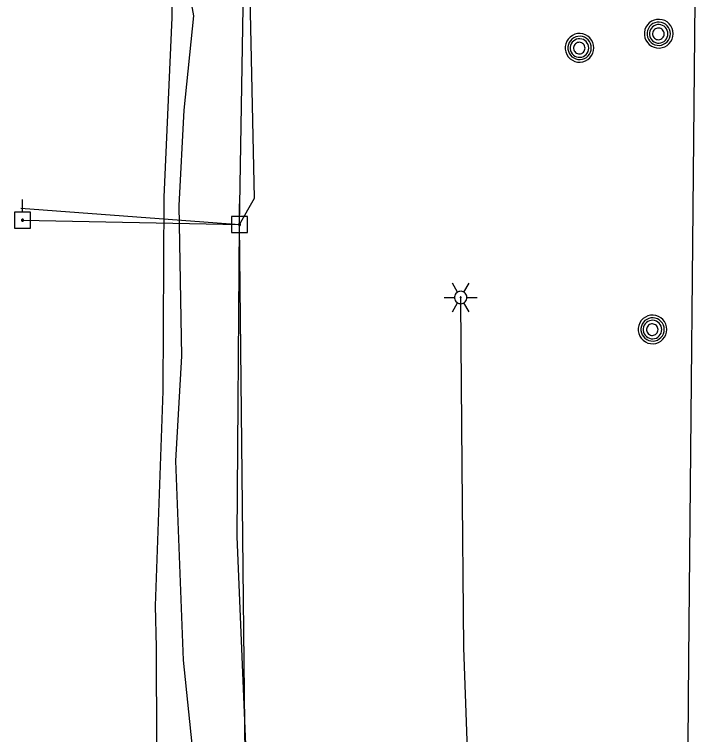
# Model space of a CAD drawing. Extents: x 600849 to 606371, y 330010 to 403088.
# Drawn here: x 602000.1 to 602158.6, y 367963.6 to 368129.2 of the extents above; entities that cross this region are included whole.
import ezdxf

# ---------------------------------------------------------------- set-up
doc = ezdxf.new("R2010")
doc.units = 0
for name, color, linetype in [('E_LTG', 7, 'Continuous'), ('E_UTL_E_UG', 7, 'Continuous'), ('E_UTL_EPowerPole', 7, 'Continuous'), ('E_UTL_G_UG', 7, 'Continuous'), ('E_UTL_MH', 7, 'Continuous'), ('E_UTL_Overhead', 7, 'Continuous'), ('E_UTL_T_UG', 7, 'Continuous'), ('E_UTL_W_UG', 7, 'Continuous')]:
    doc.layers.add(name, color=color, linetype=linetype)

msp = doc.modelspace()

# ---------------------------------------------------------------- linework, layer by layer
at = {"layer": 'E_LTG'}
for points in [[(602102.06, 368065.35), (602100.87, 368067.42)], [(602103.49, 368065.35), (602104.68, 368067.42)], [(602104.2, 368064.12), (602104.17, 368064.39), (602104.1, 368064.65), (602103.97, 368064.89), (602103.8, 368065.1), (602103.6, 368065.28), (602103.36, 368065.42), (602103.11, 368065.5), (602102.84, 368065.54), (602102.57, 368065.53), (602102.3, 368065.47), (602102.06, 368065.35), (602101.84, 368065.2), (602101.65, 368065), (602101.5, 368064.77), (602101.4, 368064.52), (602101.35, 368064.25), (602101.35, 368063.98), (602101.4, 368063.71), (602101.5, 368063.46), (602101.65, 368063.23), (602101.84, 368063.04), (602102.06, 368062.88), (602102.3, 368062.77), (602102.57, 368062.7), (602102.84, 368062.69), (602103.11, 368062.73), (602103.36, 368062.82), (602103.6, 368062.95), (602103.8, 368063.13), (602103.97, 368063.34), (602104.1, 368063.58), (602104.17, 368063.85), (602104.2, 368064.12)], [(602104.2, 368064.12), (602104.17, 368064.39), (602104.1, 368064.65), (602103.97, 368064.89), (602103.8, 368065.1), (602103.6, 368065.28), (602103.36, 368065.42), (602103.11, 368065.5), (602102.84, 368065.54), (602102.57, 368065.53), (602102.3, 368065.47), (602102.06, 368065.35), (602101.84, 368065.2), (602101.65, 368065), (602101.5, 368064.77), (602101.4, 368064.52), (602101.35, 368064.25), (602101.35, 368063.98), (602101.4, 368063.71), (602101.5, 368063.46), (602101.65, 368063.23), (602101.84, 368063.04), (602102.06, 368062.88), (602102.3, 368062.77), (602102.57, 368062.7), (602102.84, 368062.69), (602103.11, 368062.73), (602103.36, 368062.82), (602103.6, 368062.95), (602103.8, 368063.13), (602103.97, 368063.34), (602104.1, 368063.58), (602104.17, 368063.85), (602104.2, 368064.12)], [(602104.2, 368064.12), (602104.17, 368064.39), (602104.1, 368064.65), (602103.97, 368064.89), (602103.8, 368065.1), (602103.6, 368065.28), (602103.36, 368065.42), (602103.11, 368065.5), (602102.84, 368065.54), (602102.57, 368065.53), (602102.3, 368065.47), (602102.06, 368065.35), (602101.84, 368065.2), (602101.65, 368065), (602101.5, 368064.77), (602101.4, 368064.52), (602101.35, 368064.25), (602101.35, 368063.98), (602101.4, 368063.71), (602101.5, 368063.46), (602101.65, 368063.23), (602101.84, 368063.04), (602102.06, 368062.88), (602102.3, 368062.77), (602102.57, 368062.7), (602102.84, 368062.69), (602103.11, 368062.73), (602103.36, 368062.82), (602103.6, 368062.95), (602103.8, 368063.13), (602103.97, 368063.34), (602104.1, 368063.58), (602104.17, 368063.85), (602104.2, 368064.12)], [(602098.96, 368064.12), (602101.34, 368064.12)], [(602102.89, 368064.12), (602102.89, 368064.14), (602102.88, 368064.16), (602102.87, 368064.18), (602102.86, 368064.2), (602102.84, 368064.21), (602102.82, 368064.22), (602102.8, 368064.23), (602102.78, 368064.23), (602102.75, 368064.23), (602102.73, 368064.23), (602102.71, 368064.22), (602102.69, 368064.21), (602102.68, 368064.19), (602102.66, 368064.17), (602102.66, 368064.15), (602102.65, 368064.13), (602102.65, 368064.1), (602102.66, 368064.08), (602102.66, 368064.06), (602102.68, 368064.04), (602102.69, 368064.03), (602102.71, 368064.01), (602102.73, 368064), (602102.75, 368064), (602102.78, 368064), (602102.8, 368064), (602102.82, 368064.01), (602102.84, 368064.02), (602102.86, 368064.03), (602102.87, 368064.05), (602102.88, 368064.07), (602102.89, 368064.09), (602102.89, 368064.12)], [(602104.2, 368064.12), (602106.58, 368064.12)], [(602100.87, 368060.82), (602102.06, 368062.88)], [(602104.68, 368060.82), (602103.49, 368062.88)]]:
    msp.add_lwpolyline(points, dxfattribs=at)
at = {"layer": 'E_UTL_E_UG'}
for points in [[(602063.62, 367768.81), (602057.04, 367823.28), (602048.82, 367853.83), (602043.14, 367869.22), (602039.3, 367882.31), (602033.93, 367899.89), (602033.03, 367915.58), (602032.85, 367983.69), (602032.6, 367993.25), (602034.38, 368042.58), (602034.61, 368087.2), (602036.4, 368128.48), (602036.06, 368184.31), (602035.9, 368268.45), (602035.28, 368327.99), (602034.44, 368347.59), (602034.75, 368377.79), (602035.59, 368442.38), (602036.65, 368479.27), (602031.91, 368543.82)], [(602060.41, 367858.4), (602082.04, 367858.72), (602099.16, 367859.8), (602117.37, 367860.61), (602117.83, 367861.37), (602114.63, 367868.74), (602112.68, 367880.74), (602105.85, 367949.07), (602104.31, 367956.09), (602104.21, 367956.95), (602104.21, 367962.23), (602103.47, 367983.55), (602103.13, 368025.41), (602102.78, 368063.11), (602102.77, 368064.12)]]:
    msp.add_lwpolyline(points, dxfattribs=at)
at = {"layer": 'E_UTL_EPowerPole'}
for points in [[(602001.98, 368083.73), (602001.98, 368086.64)], [(602051.86, 368082.74), (602051.86, 368085.65)], [(602003.82, 368083.73), (602000.14, 368083.73)], [(602000.14, 368083.73), (602000.14, 368080.04)], [(602003.82, 368080.04), (602003.82, 368083.73)], [(602002.25, 368081.89), (602002.25, 368081.93), (602002.23, 368081.98), (602002.21, 368082.02), (602002.19, 368082.05), (602002.15, 368082.08), (602002.11, 368082.11), (602002.07, 368082.12), (602002.02, 368082.13), (602001.98, 368082.13), (602001.94, 368082.12), (602001.89, 368082.1), (602001.86, 368082.07), (602001.83, 368082.04), (602001.8, 368082), (602001.78, 368081.96), (602001.78, 368081.91), (602001.78, 368081.87), (602001.78, 368081.82), (602001.8, 368081.78), (602001.83, 368081.74), (602001.86, 368081.71), (602001.89, 368081.68), (602001.94, 368081.66), (602001.98, 368081.65), (602002.02, 368081.65), (602002.07, 368081.66), (602002.11, 368081.67), (602002.15, 368081.7), (602002.19, 368081.73), (602002.21, 368081.76), (602002.23, 368081.8), (602002.25, 368081.84), (602002.25, 368081.89)], [(602053.71, 368082.74), (602050.02, 368082.74)], [(602050.02, 368082.74), (602050.02, 368079.05)], [(602053.71, 368079.05), (602053.71, 368082.74)], [(602052.13, 368080.89), (602052.13, 368080.94), (602052.12, 368080.98), (602052.1, 368081.02), (602052.07, 368081.06), (602052.03, 368081.09), (602051.99, 368081.11), (602051.95, 368081.13), (602051.91, 368081.13), (602051.86, 368081.13), (602051.82, 368081.12), (602051.78, 368081.1), (602051.74, 368081.07), (602051.71, 368081.04), (602051.68, 368081), (602051.67, 368080.96), (602051.66, 368080.92), (602051.66, 368080.87), (602051.67, 368080.83), (602051.68, 368080.79), (602051.71, 368080.75), (602051.74, 368080.71), (602051.78, 368080.69), (602051.82, 368080.67), (602051.86, 368080.66), (602051.91, 368080.66), (602051.95, 368080.66), (602051.99, 368080.68), (602052.03, 368080.7), (602052.07, 368080.73), (602052.1, 368080.77), (602052.12, 368080.81), (602052.13, 368080.85), (602052.13, 368080.89)], [(602000.14, 368080.04), (602003.82, 368080.04)], [(602050.02, 368079.05), (602053.71, 368079.05)]]:
    msp.add_lwpolyline(points, dxfattribs=at)
at = {"layer": 'E_UTL_G_UG'}
msp.add_lwpolyline([(602057.02, 367758.67), (602056.16, 367808.26), (602056.26, 367810.39), (602056.3, 367850.82), (602056.47, 367854.89), (602057.08, 367898.54), (602056.57, 367904.75), (602055.41, 367908.47), (602052.15, 367917.32), (602050.86, 367924.78), (602047.04, 367938.75), (602045.58, 367942.5), (602041.22, 367959.18), (602039.05, 367980.75), (602037.27, 368026.55), (602038.67, 368050.62), (602038, 368085.26), (602039.2, 368107.15), (602041.39, 368128.88), (602038.62, 368144.1)], dxfattribs=at)
at = {"layer": 'E_UTL_MH'}
for points in [[(602151.59, 368124.77), (602151.53, 368125.4), (602151.36, 368126), (602151.07, 368126.56), (602150.68, 368127.05), (602150.21, 368127.46), (602149.67, 368127.77), (602149.07, 368127.98), (602148.45, 368128.07), (602147.82, 368128.04), (602147.22, 368127.89), (602146.64, 368127.63), (602146.13, 368127.26), (602145.7, 368126.81), (602145.36, 368126.28), (602145.13, 368125.7), (602145.01, 368125.08), (602145.01, 368124.46), (602145.13, 368123.84), (602145.36, 368123.26), (602145.7, 368122.73), (602146.13, 368122.28), (602146.64, 368121.91), (602147.22, 368121.65), (602147.82, 368121.5), (602148.45, 368121.47), (602149.07, 368121.56), (602149.67, 368121.77), (602150.21, 368122.08), (602150.68, 368122.49), (602151.07, 368122.99), (602151.36, 368123.54), (602151.53, 368124.15), (602151.59, 368124.77)], [(602150.98, 368124.77), (602150.93, 368125.27), (602150.79, 368125.76), (602150.55, 368126.21), (602150.24, 368126.61), (602149.85, 368126.95), (602149.41, 368127.2), (602148.93, 368127.37), (602148.43, 368127.44), (602147.92, 368127.42), (602147.43, 368127.3), (602146.96, 368127.08), (602146.55, 368126.79), (602146.2, 368126.42), (602145.92, 368125.99), (602145.73, 368125.52), (602145.64, 368125.02), (602145.64, 368124.51), (602145.73, 368124.01), (602145.92, 368123.54), (602146.2, 368123.11), (602146.55, 368122.74), (602146.96, 368122.45), (602147.43, 368122.24), (602147.92, 368122.12), (602148.43, 368122.09), (602148.93, 368122.17), (602149.41, 368122.33), (602149.85, 368122.59), (602150.24, 368122.92), (602150.55, 368123.32), (602150.79, 368123.77), (602150.93, 368124.26), (602150.98, 368124.77)], [(602150.42, 368124.74), (602150.38, 368125.14), (602150.26, 368125.53), (602150.08, 368125.89), (602149.83, 368126.21), (602149.52, 368126.47), (602149.17, 368126.67), (602148.79, 368126.81), (602148.39, 368126.86), (602147.98, 368126.85), (602147.59, 368126.75), (602147.22, 368126.58), (602146.89, 368126.35), (602146.61, 368126.05), (602146.39, 368125.71), (602146.24, 368125.34), (602146.17, 368124.94), (602146.17, 368124.54), (602146.24, 368124.14), (602146.39, 368123.76), (602146.61, 368123.42), (602146.89, 368123.13), (602147.22, 368122.89), (602147.59, 368122.73), (602147.98, 368122.63), (602148.39, 368122.61), (602148.79, 368122.67), (602149.17, 368122.8), (602149.52, 368123), (602149.83, 368123.27), (602150.08, 368123.59), (602150.26, 368123.95), (602150.38, 368124.33), (602150.42, 368124.74)], [(602149.56, 368124.72), (602149.54, 368124.97), (602149.47, 368125.22), (602149.35, 368125.44), (602149.19, 368125.64), (602149, 368125.81), (602148.78, 368125.93), (602148.54, 368126.02), (602148.29, 368126.05), (602148.04, 368126.04), (602147.79, 368125.98), (602147.56, 368125.88), (602147.36, 368125.73), (602147.18, 368125.55), (602147.04, 368125.33), (602146.95, 368125.1), (602146.9, 368124.85), (602146.9, 368124.6), (602146.95, 368124.35), (602147.04, 368124.11), (602147.18, 368123.9), (602147.36, 368123.72), (602147.56, 368123.57), (602147.79, 368123.46), (602148.04, 368123.4), (602148.29, 368123.39), (602148.54, 368123.43), (602148.78, 368123.51), (602149, 368123.64), (602149.19, 368123.8), (602149.35, 368124), (602149.47, 368124.23), (602149.54, 368124.47), (602149.56, 368124.72)], [(602133.39, 368121.51), (602133.33, 368122.13), (602133.15, 368122.74), (602132.87, 368123.29), (602132.48, 368123.79), (602132, 368124.2), (602131.46, 368124.51), (602130.87, 368124.72), (602130.25, 368124.81), (602129.62, 368124.78), (602129.01, 368124.63), (602128.44, 368124.37), (602127.93, 368124), (602127.5, 368123.55), (602127.16, 368123.02), (602126.92, 368122.44), (602126.81, 368121.82), (602126.81, 368121.2), (602126.92, 368120.58), (602127.16, 368120), (602127.5, 368119.47), (602127.93, 368119.02), (602128.44, 368118.65), (602129.01, 368118.39), (602129.62, 368118.24), (602130.25, 368118.21), (602130.87, 368118.3), (602131.46, 368118.51), (602132, 368118.82), (602132.48, 368119.23), (602132.87, 368119.73), (602133.15, 368120.28), (602133.33, 368120.89), (602133.39, 368121.51)], [(602132.78, 368121.51), (602132.73, 368122.01), (602132.58, 368122.5), (602132.35, 368122.95), (602132.04, 368123.35), (602131.65, 368123.69), (602131.21, 368123.94), (602130.73, 368124.11), (602130.23, 368124.18), (602129.72, 368124.16), (602129.22, 368124.04), (602128.76, 368123.82), (602128.35, 368123.53), (602127.99, 368123.16), (602127.72, 368122.73), (602127.53, 368122.26), (602127.43, 368121.76), (602127.43, 368121.25), (602127.53, 368120.75), (602127.72, 368120.28), (602127.99, 368119.85), (602128.35, 368119.48), (602128.76, 368119.19), (602129.22, 368118.98), (602129.72, 368118.86), (602130.23, 368118.83), (602130.73, 368118.9), (602131.21, 368119.07), (602131.65, 368119.33), (602132.04, 368119.66), (602132.35, 368120.06), (602132.58, 368120.51), (602132.73, 368121), (602132.78, 368121.51)], [(602132.21, 368121.48), (602132.17, 368121.88), (602132.06, 368122.27), (602131.87, 368122.63), (602131.62, 368122.95), (602131.32, 368123.21), (602130.97, 368123.41), (602130.58, 368123.55), (602130.18, 368123.6), (602129.78, 368123.58), (602129.39, 368123.49), (602129.02, 368123.32), (602128.69, 368123.09), (602128.41, 368122.79), (602128.19, 368122.45), (602128.04, 368122.08), (602127.96, 368121.68), (602127.96, 368121.27), (602128.04, 368120.88), (602128.19, 368120.5), (602128.41, 368120.16), (602128.69, 368119.87), (602129.02, 368119.63), (602129.39, 368119.46), (602129.78, 368119.37), (602130.18, 368119.35), (602130.58, 368119.41), (602130.97, 368119.54), (602131.32, 368119.74), (602131.62, 368120.01), (602131.87, 368120.33), (602132.06, 368120.69), (602132.17, 368121.07), (602132.21, 368121.48)], [(602131.36, 368121.46), (602131.33, 368121.71), (602131.26, 368121.96), (602131.15, 368122.18), (602130.99, 368122.38), (602130.8, 368122.55), (602130.58, 368122.67), (602130.34, 368122.76), (602130.09, 368122.79), (602129.83, 368122.78), (602129.59, 368122.72), (602129.36, 368122.62), (602129.15, 368122.47), (602128.98, 368122.28), (602128.84, 368122.07), (602128.75, 368121.84), (602128.7, 368121.59), (602128.7, 368121.33), (602128.75, 368121.09), (602128.84, 368120.85), (602128.98, 368120.64), (602129.15, 368120.45), (602129.36, 368120.31), (602129.59, 368120.2), (602129.83, 368120.14), (602130.09, 368120.13), (602130.34, 368120.17), (602130.58, 368120.25), (602130.8, 368120.38), (602130.99, 368120.54), (602131.15, 368120.74), (602131.26, 368120.97), (602131.33, 368121.21), (602131.36, 368121.46)], [(602150.17, 368056.77), (602150.11, 368057.4), (602149.93, 368058), (602149.65, 368058.56), (602149.26, 368059.05), (602148.78, 368059.46), (602148.24, 368059.77), (602147.65, 368059.98), (602147.03, 368060.07), (602146.4, 368060.04), (602145.79, 368059.89), (602145.22, 368059.63), (602144.71, 368059.27), (602144.28, 368058.81), (602143.94, 368058.29), (602143.7, 368057.7), (602143.58, 368057.09), (602143.58, 368056.46), (602143.7, 368055.84), (602143.94, 368055.26), (602144.28, 368054.73), (602144.71, 368054.28), (602145.22, 368053.92), (602145.79, 368053.65), (602146.4, 368053.51), (602147.03, 368053.48), (602147.65, 368053.57), (602148.24, 368053.77), (602148.78, 368054.08), (602149.26, 368054.5), (602149.65, 368054.99), (602149.93, 368055.55), (602150.11, 368056.15), (602150.17, 368056.77)], [(602149.55, 368056.77), (602149.51, 368057.28), (602149.36, 368057.76), (602149.13, 368058.22), (602148.81, 368058.62), (602148.43, 368058.95), (602147.99, 368059.2), (602147.51, 368059.37), (602147, 368059.44), (602146.5, 368059.42), (602146, 368059.3), (602145.54, 368059.09), (602145.12, 368058.79), (602144.77, 368058.42), (602144.5, 368058), (602144.31, 368057.52), (602144.21, 368057.02), (602144.21, 368056.51), (602144.31, 368056.01), (602144.5, 368055.54), (602144.77, 368055.11), (602145.12, 368054.75), (602145.54, 368054.45), (602146, 368054.24), (602146.5, 368054.12), (602147, 368054.09), (602147.51, 368054.17), (602147.99, 368054.33), (602148.43, 368054.59), (602148.81, 368054.92), (602149.13, 368055.32), (602149.36, 368055.77), (602149.51, 368056.26), (602149.55, 368056.77)], [(602148.99, 368056.74), (602148.95, 368057.14), (602148.84, 368057.53), (602148.65, 368057.89), (602148.4, 368058.21), (602148.1, 368058.47), (602147.75, 368058.68), (602147.36, 368058.81), (602146.96, 368058.87), (602146.56, 368058.85), (602146.17, 368058.75), (602145.8, 368058.58), (602145.47, 368058.35), (602145.19, 368058.06), (602144.97, 368057.72), (602144.82, 368057.34), (602144.74, 368056.94), (602144.74, 368056.54), (602144.82, 368056.14), (602144.97, 368055.76), (602145.19, 368055.42), (602145.47, 368055.13), (602145.8, 368054.9), (602146.17, 368054.73), (602146.56, 368054.63), (602146.96, 368054.61), (602147.36, 368054.67), (602147.75, 368054.8), (602148.1, 368055.01), (602148.4, 368055.27), (602148.65, 368055.59), (602148.84, 368055.95), (602148.95, 368056.34), (602148.99, 368056.74)], [(602148.14, 368056.72), (602148.11, 368056.98), (602148.04, 368057.22), (602147.92, 368057.44), (602147.77, 368057.64), (602147.58, 368057.81), (602147.36, 368057.94), (602147.12, 368058.02), (602146.87, 368058.06), (602146.61, 368058.04), (602146.37, 368057.98), (602146.14, 368057.88), (602145.93, 368057.73), (602145.76, 368057.55), (602145.62, 368057.33), (602145.53, 368057.1), (602145.48, 368056.85), (602145.48, 368056.6), (602145.53, 368056.35), (602145.62, 368056.11), (602145.76, 368055.9), (602145.93, 368055.72), (602146.14, 368055.57), (602146.37, 368055.47), (602146.61, 368055.41), (602146.87, 368055.39), (602147.12, 368055.43), (602147.36, 368055.51), (602147.58, 368055.64), (602147.77, 368055.81), (602147.92, 368056), (602148.04, 368056.23), (602148.11, 368056.47), (602148.14, 368056.72)]]:
    msp.add_lwpolyline(points, dxfattribs=at)
at = {"layer": 'E_UTL_Overhead'}
for points in [[(602049.62, 366998.37), (602049.43, 367090.32), (602050.33, 367289.54), (602050.21, 367450.04), (602046.65, 367600.38), (602051.29, 367697.52), (602053.8, 367901.24), (602051.89, 368080.89), (602055.16, 368276.21), (602053.08, 368301.06), (602057.62, 368469.75), (602045.39, 368617.17), (602046.06, 368815.09), (602047.67, 369060.69), (602047.72, 369211.87), (602048.36, 369250.01), (602048.54, 369288.25), (602049.4, 369442.5), (602049.76, 369613.32), (602051.08, 369789.61)], [(602002.01, 368081.89), (602051.89, 368080.89)]]:
    msp.add_lwpolyline(points, dxfattribs=at)
at = {"layer": 'E_UTL_T_UG'}
for points in [[(602051.34, 368009.14), (602051.89, 368080.89), (602055.36, 368086.98), (602053.17, 368186.65), (602052.96, 368247.29), (602057.14, 368287.65), (602056.92, 368311.6), (602057.26, 368326.5), (602055.41, 368414.65), (602056.51, 368455.04), (602056.73, 368477.07), (602056.88, 368545.29), (602056.27, 368673.81), (602055.65, 368695.47), (602057.54, 368813.47), (602059, 368959.42), (602058.48, 369087.55)], [(602001.59, 368084.68), (602051.89, 368080.89)], [(602072.57, 367538.65), (602072.79, 367620.28), (602073.27, 367705.58), (602072.65, 367858.02), (602071.26, 367884.4), (602058.28, 367924.28), (602053.54, 367957.61), (602051.34, 368009.14)]]:
    msp.add_lwpolyline(points, dxfattribs=at)
at = {"layer": 'E_UTL_W_UG'}
msp.add_lwpolyline([(602152.75, 366995.85), (602154.04, 367120.41), (602154.82, 367274.91), (602154.85, 367280.06), (602155.51, 367346.25), (602155.3, 367427.76), (602153.59, 367525.35), (602155.62, 367569.03), (602154.98, 367573.69), (602152.27, 367596.21), (602153.25, 367736.28), (602154.14, 367843.75), (602155.2, 367981.06), (602156.64, 368132.29), (602156.41, 368137.78), (602158.61, 368205.69), (602157.53, 368347.32), (602155.12, 368429.53), (602155.41, 368532.9), (602154.38, 368609.08)], dxfattribs=at)

doc.saveas('drawing.dxf')
